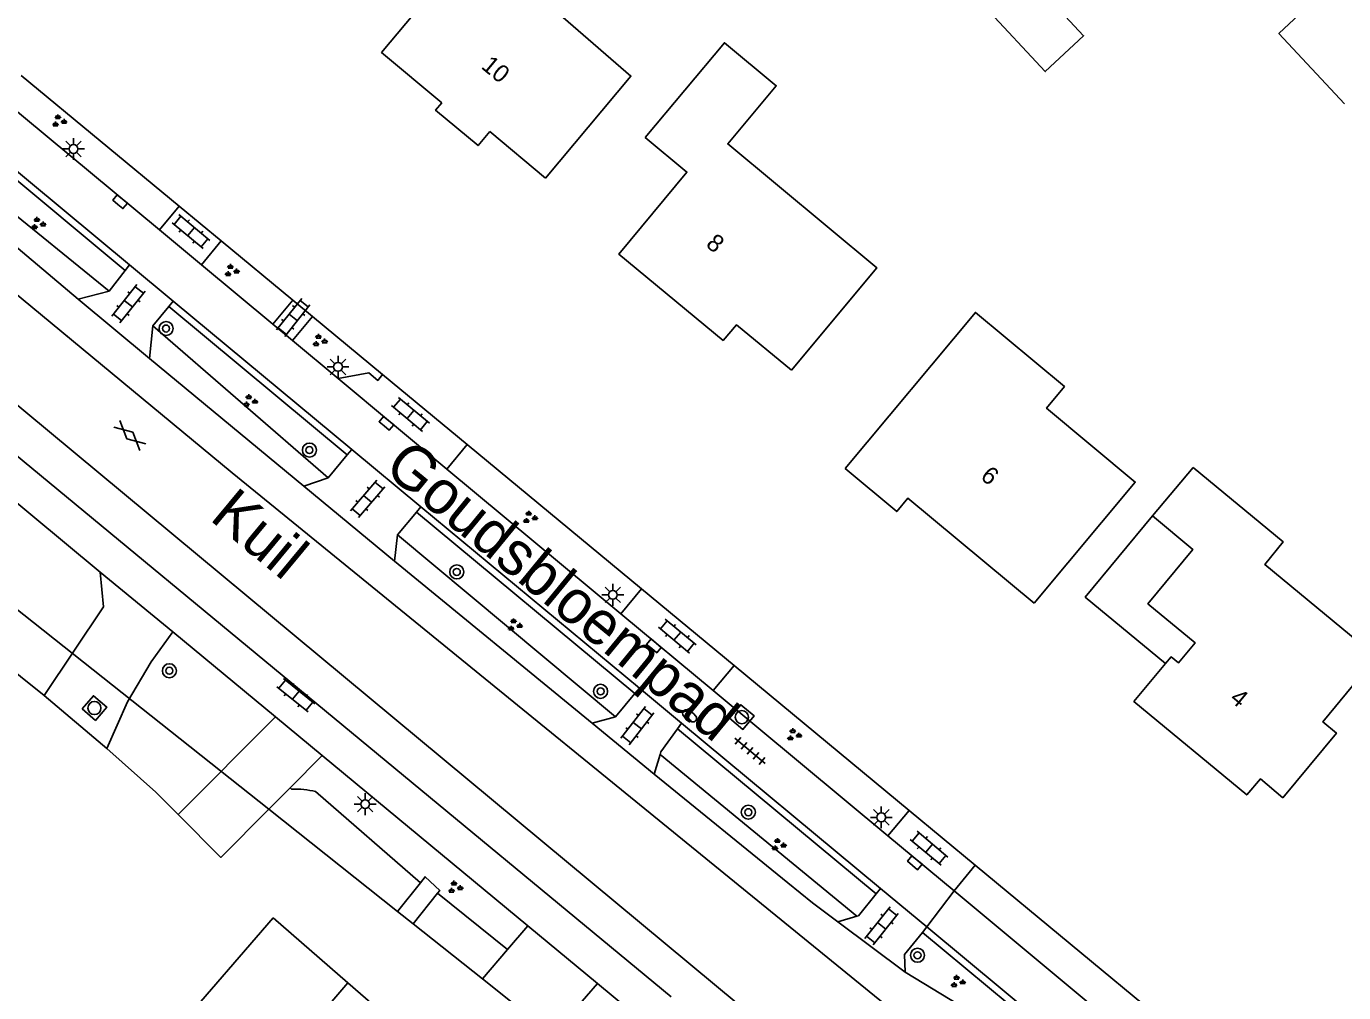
# Model space of a CAD drawing. Extents: x 136000 to 141000, y 400494 to 402006.
# Drawn here: x 137260.2 to 137335.3, y 401906.5 to 401961.6 of the extents above; entities that cross this region are included whole.
import ezdxf

# ---------------------------------------------------------------- set-up
doc = ezdxf.new("R2010")
doc.units = 0
for name, color, linetype in [('gg-afsc-erfafscheiding', 7, 'Continuous'), ('gg-anno-huisnummerreeks BGT', 7, 'Continuous'), ('gg-anno-openbare ruimte label', 7, 'Continuous'), ('gg-bbg-gedigitaliseerde bebouwing', 7, 'Continuous'), ('gg-bbg-gedigitaliseerde bijgebouw', 7, 'Continuous'), ('gg-bbg-hoofdgebouw', 7, 'Continuous'), ('gg-bbg-luifel en loopbrug', 7, 'Continuous'), ('gg-bbg-tussenscheiding', 7, 'Continuous'), ('gg-knt-verharding', 7, 'Continuous'), ('gg-knt-verharding nz', 7, 'Continuous'), ('gg-kwrk-duiker nz buis', 7, 'Continuous'), ('gt-grn-groengrens', 7, 'Continuous'), ('gt-grn-weggrens', 7, 'Continuous'), ('gt-symb-boom', 7, 'Continuous'), ('gt-symb-brandkraan', 7, 'Continuous'), ('gt-symb-gesloten verharding', 7, 'Continuous'), ('gt-symb-groenvak', 7, 'Continuous'), ('gt-symb-klinker verharding', 7, 'Continuous'), ('gt-symb-kolk', 7, 'Continuous'), ('gt-symb-lichtmast', 7, 'Continuous'), ('gt-symb-rioolschacht', 7, 'Continuous'), ('gt-symb-tegel verharding', 7, 'Continuous')]:
    doc.layers.add(name, color=color, linetype=linetype)

# ---------------------------------------------------------------- blocks, each defined once
blk = doc.blocks.new('gt0-BOOM')
at = {"layer": 'gt-symb-boom'}
for radius in [0.4, 0.2]:
    blk.add_circle((0, 0), radius, dxfattribs=at)
blk = doc.blocks.new('gt0-GRVAK')
at = {"layer": 'gt-symb-groenvak'}
for p, q in [((-0.11, 0.189), (-0.228, 0.24)), ((-0.182, 0.153), (0.088, 0.153)), ((-0.091, 0.211), (-0.156, 0.322)), ((-0.047, 0.214), (-0.047, 0.393)), ((-0.004, 0.211), (0.061, 0.322)), ((0.015, 0.189), (0.133, 0.24)), ((0.262, -0.052), (0.197, 0.059)), ((0.305, -0.049), (0.305, 0.13)), ((0.349, -0.052), (0.414, 0.059)), ((-0.245, -0.228), (-0.363, -0.177)), ((-0.318, -0.264), (-0.047, -0.264)), ((-0.226, -0.206), (-0.291, -0.095)), ((-0.183, -0.203), (-0.183, -0.024)), ((-0.139, -0.206), (-0.074, -0.095)), ((-0.12, -0.228), (-0.002, -0.177)), ((0.243, -0.074), (0.125, -0.023)), ((0.17, -0.11), (0.441, -0.11)), ((0.368, -0.074), (0.486, -0.023))]:
    blk.add_line(p, q, dxfattribs=at)
blk = doc.blocks.new('gt0-KOLK')
at = {"layer": 'gt-symb-kolk'}
blk.add_lwpolyline([(0, 0), (0.375, 0), (0.375, 0.4), (-0.375, 0.4), (-0.375, 0), (0, 0)], dxfattribs=at)
blk = doc.blocks.new('gt0-KL1')
at = {"layer": 'gt-symb-klinker verharding'}
for p, q in [((-1.15, 0.3), (1.15, 0.3)), ((-1, -0.3), (-1, 0.3)), ((-0.5, 0.3), (-0.5, 0.45)), ((0, -0.3), (0, 0.3)), ((0.5, 0.3), (0.5, 0.45)), ((1, -0.3), (1, 0.3)), ((-1.15, -0.3), (1.15, -0.3)), ((-0.5, -0.45), (-0.5, -0.3)), ((0.5, -0.45), (0.5, -0.3))]:
    blk.add_line(p, q, dxfattribs=at)
blk = doc.blocks.new('gt0-LMAST')
at = {"layer": 'gt-symb-lichtmast'}
for p, q in [((-0.182, 0.173), (-0.447, 0.438)), ((-0.005, 0.246), (-0.005, 0.621)), ((0.172, 0.173), (0.437, 0.438)), ((-0.255, -0.004), (-0.63, -0.004)), ((-0.182, -0.181), (-0.447, -0.446)), ((-0.005, -0.254), (-0.005, -0.629)), ((0.437, -0.446), (0.172, -0.181)), ((0.245, -0.004), (0.62, -0.004))]:
    blk.add_line(p, q, dxfattribs=at)
blk.add_circle((-0.005, -0.004), 0.25, dxfattribs=at)
blk = doc.blocks.new('gt0-TEG1')
at = {"layer": 'gt-symb-tegel verharding'}
for p, q in [((-1.125, 0), (1.125, 0)), ((-0.9, -0.25), (-0.9, 0.25)), ((-0.45, -0.25), (-0.45, 0.25)), ((0, -0.25), (0, 0.25)), ((0.45, -0.25), (0.45, 0.25)), ((0.9, -0.25), (0.9, 0.25))]:
    blk.add_line(p, q, dxfattribs=at)
blk = doc.blocks.new('gt0-RS')
at = {"layer": 'gt-symb-rioolschacht'}
blk.add_lwpolyline([(-0.5, -0.5), (0.5, -0.5), (0.5, 0.5), (-0.5, 0.5)], close=True, dxfattribs=at)
blk.add_circle((0, 0), 0.375, dxfattribs=at)
blk = doc.blocks.new('gt0-BR')
at = {"layer": 'gt-symb-brandkraan'}
for centre, radius, start, end in [((-0.244, 0), 0.206, 107.56694, 252.43307), ((0.599, -2.664), 3, 106.89205, 107.56694), ((0, -0.691), 0.938, 73.10799, 106.89205), ((-0.599, -2.664), 3, 72.43309, 73.10799), ((0.244, 0), 0.206, 287.56695, 72.43309), ((0.599, 2.664), 3, 252.43307, 253.10797), ((0, 0.691), 0.938, 253.10797, 286.89206), ((-0.599, 2.664), 3, 286.89206, 287.56695)]:
    blk.add_arc(centre, radius, start, end, dxfattribs=at)
blk = doc.blocks.new('gt0-GESVH1')
at = {"layer": 'gt-symb-gesloten verharding'}
for p, q in [((-0.992, -0.261), (0.008, 0.239)), ((0.008, -0.261), (-0.992, 0.239)), ((0.008, 0.239), (1.008, -0.261)), ((1.008, 0.239), (0.008, -0.261))]:
    blk.add_line(p, q, dxfattribs=at)

msp = doc.modelspace()

# ---------------------------------------------------------------- linework, layer by layer
at = {"layer": 'gg-afsc-erfafscheiding'}
for p, q in [((137268.896, 401951.351), (137259.883, 401958.812)), ((137271.283, 401949.375), (137268.896, 401951.351)), ((137275.367, 401945.995), (137271.283, 401949.375)), ((137276.483, 401945.07), (137275.367, 401945.995)), ((137280.486, 401941.757), (137276.483, 401945.07)), ((137285.319, 401937.757), (137280.486, 401941.757)), ((137295.256, 401929.531), (137285.319, 401937.757)), ((137300.533, 401925.163), (137295.256, 401929.531)), ((137310.518, 401916.898), (137300.533, 401925.163)), ((137314.289, 401913.777), (137310.518, 401916.898)), ((137334.097, 401897.38), (137314.289, 401913.777))]:
    msp.add_line(p, q, dxfattribs=at)
at = {"layer": 'gg-bbg-gedigitaliseerde bebouwing'}
for points in [[(137289.79, 401952.96), (137294.653, 401958.782), (137287.793, 401964.746), (137291.548, 401969.251), (137289.694, 401970.796)], [(137331.85, 401966.23), (137334.24, 401963.67), (137331.61, 401961.21), (137335.358, 401957.198)], [(137295.46, 401955.27), (137299.99, 401960.68), (137302.94, 401958.23), (137300.18, 401954.91), (137308.67, 401947.85), (137303.82, 401942.01)], [(137317.658, 401928.708), (137323.416, 401935.62), (137318.356, 401939.837), (137319.38, 401941.065), (137314.297, 401945.302), (137306.868, 401936.388)], [(137331.835, 401917.611), (137334.892, 401921.305), (137334.118, 401921.945), (137337.18, 401925.651), (137330.802, 401930.927), (137331.861, 401932.209), (137326.714, 401936.459)], [(137274.24, 401910.76), (137268.801, 401904.457), (137270.471, 401903.016), (137262.835, 401894.166), (137265.47, 401891.892), (137267.243, 401893.85)]]:
    msp.add_lwpolyline(points, dxfattribs=at)
at = {"layer": 'gg-bbg-gedigitaliseerde bijgebouw'}
msp.add_lwpolyline([(137317.064, 401964.737), (137320.474, 401961.081), (137318.281, 401959.034), (137314.87, 401962.69)], dxfattribs=at)
at = {"layer": 'gg-bbg-hoofdgebouw'}
for p, q in [((137286.609, 401955.618), (137289.79, 401952.96)), ((137326.714, 401936.459), (137324.403, 401933.698)), ((137278.502, 401907.07), (137274.24, 401910.76)), ((137282.82, 401903.33), (137278.502, 401907.07))]:
    msp.add_line(p, q, dxfattribs=at)
for points in [[(137282.04, 401967.22), (137284.59, 401965.1), (137280.43, 401960.13), (137283.87, 401957.255)], [(137286.609, 401955.618), (137285.936, 401954.815), (137283.514, 401956.829), (137283.87, 401957.255)], [(137303.82, 401942.01), (137300.68, 401944.6), (137299.91, 401943.7), (137293.97, 401948.62), (137297.85, 401953.3), (137295.46, 401955.27)], [(137306.868, 401936.388), (137309.811, 401933.943), (137310.442, 401934.701), (137317.658, 401928.708)], [(137324.403, 401933.698), (137326.695, 401931.78), (137324.139, 401928.681), (137326.838, 401926.453), (137325.883, 401925.307), (137325.463, 401925.655), (137325.143, 401925.271)], [(137325.143, 401925.271), (137323.342, 401923.109), (137329.781, 401917.778), (137330.556, 401918.69), (137331.835, 401917.611)]]:
    msp.add_lwpolyline(points, dxfattribs=at)
at = {"layer": 'gg-bbg-luifel en loopbrug'}
msp.add_lwpolyline([(137325.143, 401925.271), (137320.564, 401929.062), (137324.403, 401933.698)], dxfattribs=at)
at = {"layer": 'gg-bbg-tussenscheiding'}
msp.add_line((137267.243, 401893.85), (137278.502, 401907.07), dxfattribs=at)
at = {"layer": 'gg-knt-verharding'}
for p, q in [((137267.77, 401950), (137258.775, 401957.483)), ((137256.487, 401955.956), (137266.056, 401948.01)), ((137296.95, 401906.271), (137238.147, 401954.853)), ((137255.097, 401952.813), (137263.125, 401946.052)), ((137268.896, 401951.351), (137267.77, 401950)), ((137270.153, 401948.018), (137267.77, 401950)), ((137271.283, 401949.375), (137270.153, 401948.018)), ((137265.81, 401947.694), (137266.056, 401948.01)), ((137266.056, 401948.01), (137268.553, 401945.936)), ((137274.228, 401944.628), (137270.153, 401948.018)), ((137264.888, 401946.511), (137265.81, 401947.694)), ((137263.125, 401946.052), (137264.888, 401946.511)), ((137263.125, 401946.052), (137267.2, 401942.677)), ((137268.298, 401945.628), (137267.39, 401944.534)), ((137268.553, 401945.936), (137268.298, 401945.628)), ((137268.553, 401945.936), (137278.73, 401937.486)), ((137275.367, 401945.995), (137274.228, 401944.628)), ((137276.483, 401945.07), (137275.342, 401943.701)), ((137267.39, 401944.534), (137267.2, 401942.677)), ((137275.342, 401943.701), (137274.228, 401944.628)), ((137277.948, 401941.534), (137275.342, 401943.701)), ((137267.2, 401942.677), (137275.993, 401935.393)), ((137284.162, 401936.364), (137277.948, 401941.534)), ((137277.388, 401935.865), (137278.475, 401937.178)), ((137278.475, 401937.178), (137278.73, 401937.486)), ((137278.73, 401937.486), (137282.679, 401934.207)), ((137285.319, 401937.757), (137284.162, 401936.364)), ((137256.482, 401937.027), (137264.381, 401930.492)), ((137275.993, 401935.393), (137277.388, 401935.865)), ((137294.079, 401928.114), (137284.162, 401936.364)), ((137275.993, 401935.393), (137281.163, 401931.112)), ((137282.679, 401934.207), (137282.423, 401933.9)), ((137282.679, 401934.207), (137295.134, 401923.865)), ((137282.423, 401933.9), (137281.346, 401932.607)), ((137281.346, 401932.607), (137281.163, 401931.112)), ((137268.516, 401927.072), (137264.381, 401930.492)), ((137281.163, 401931.112), (137292.449, 401921.867)), ((137295.256, 401929.531), (137294.079, 401928.114)), ((137299.345, 401923.733), (137294.079, 401928.114)), ((137268.516, 401927.072), (137274.375, 401922.226)), ((137300.533, 401925.163), (137299.345, 401923.733)), ((137294.878, 401923.557), (137295.134, 401923.865)), ((137295.134, 401923.865), (137297.541, 401921.866)), ((137309.308, 401915.445), (137299.345, 401923.733)), ((137261.195, 401923.446), (137264.769, 401920.432)), ((137293.778, 401922.234), (137294.878, 401923.557)), ((137268.83, 401916.669), (137274.375, 401922.226)), ((137292.449, 401921.867), (137293.778, 401922.234)), ((137295.975, 401918.967), (137292.449, 401921.867)), ((137297.306, 401921.541), (137296.367, 401920.246)), ((137297.541, 401921.866), (137297.306, 401921.541)), ((137297.541, 401921.866), (137308.891, 401912.442)), ((137277.035, 401920.025), (137275.217, 401918.193)), ((137277.035, 401920.025), (137288.781, 401910.309)), ((137295.975, 401918.967), (137296.32, 401920.091)), ((137296.32, 401920.091), (137296.367, 401920.246)), ((137273.993, 401916.959), (137275.217, 401918.193)), ((137273.993, 401916.959), (137281.347, 401911.127)), ((137310.518, 401916.898), (137309.308, 401915.445)), ((137313.08, 401912.308), (137309.308, 401915.445)), ((137313.08, 401912.308), (137314.289, 401913.777)), ((137282.648, 401912.768), (137281.347, 401911.127)), ((137308.64, 401912.131), (137308.891, 401912.442)), ((137308.891, 401912.442), (137311.534, 401910.247)), ((137283.622, 401912.177), (137282.232, 401910.425)), ((137307.63, 401910.88), (137308.64, 401912.131)), ((137332.819, 401895.887), (137313.08, 401912.308)), ((137281.347, 401911.127), (137282.232, 401910.425)), ((137282.232, 401910.425), (137286.185, 401907.29)), ((137288.781, 401910.309), (137287.622, 401908.961)), ((137292.741, 401907.033), (137288.781, 401910.309)), ((137306.449, 401910.549), (137307.541, 401910.855)), ((137310.291, 401907.668), (137306.449, 401910.549)), ((137307.541, 401910.855), (137307.63, 401910.88)), ((137311.534, 401910.247), (137311.281, 401909.937)), ((137330.162, 401894.779), (137311.534, 401910.247)), ((137311.281, 401909.937), (137310.264, 401908.687)), ((137287.622, 401908.961), (137286.185, 401907.29)), ((137310.291, 401907.668), (137310.264, 401908.687)), ((137286.185, 401907.29), (137290.204, 401904.103)), ((137292.741, 401907.033), (137291.488, 401905.586)), ((137292.741, 401907.033), (137298.142, 401902.565))]:
    msp.add_line(p, q, dxfattribs=at)
for points in [[(137277.948, 401941.534), (137279.705, 401941.844), (137280.21, 401941.425), (137280.486, 401941.757)], [(137264.381, 401930.492), (137264.574, 401928.506), (137261.195, 401923.446)], [(137264.769, 401920.432), (137265.933, 401923.086), (137267.298, 401925.366), (137268.516, 401927.072)], [(137295.975, 401918.967), (137303.599, 401912.757), (137305.008, 401911.631), (137306.449, 401910.549)], [(137268.83, 401916.669), (137271.271, 401914.217), (137273.993, 401916.959)], [(137283.622, 401912.177), (137283.75, 401912.333), (137282.915, 401913.112), (137282.648, 401912.768)], [(137314.453, 401905.207), (137313.394, 401905.792), (137310.291, 401907.668)]]:
    msp.add_lwpolyline(points, dxfattribs=at)
at = {"layer": 'gg-knt-verharding nz'}
msp.add_line((137274.375, 401922.226), (137277.035, 401920.025), dxfattribs=at)
for points in [[(137315.175, 401901.903), (137309.877, 401905.229), (137271.918, 401936.157), (137253.021, 401951.781), (137242.544, 401960.483), (137234.344, 401967.861), (137229.126, 401973.044)], [(137311.18, 401895.483), (137303.973, 401902.969), (137302.227, 401904.634), (137241.774, 401954.861), (137230.5, 401963.728), (137224.448, 401967.219)]]:
    msp.add_lwpolyline(points, dxfattribs=at)
at = {"layer": 'gg-kwrk-duiker nz buis'}
for p, q in [((137273.993, 401916.959), (137281.347, 401911.127)), ((137281.347, 401911.127), (137282.232, 401910.425)), ((137282.232, 401910.425), (137286.185, 401907.29)), ((137286.185, 401907.29), (137290.204, 401904.103))]:
    msp.add_line(p, q, dxfattribs=at)
msp.add_lwpolyline([(137208.432, 402000), (137246.668, 401966.714), (137232.152, 401950.142), (137273.993, 401916.959)], dxfattribs=at)
at = {"layer": 'gt-grn-groengrens'}
for p, q in [((137256.241, 401955.641), (137265.81, 401947.694)), ((137255.233, 401954.351), (137264.888, 401946.511)), ((137268.298, 401945.628), (137278.475, 401937.178)), ((137267.39, 401944.534), (137277.388, 401935.865)), ((137282.423, 401933.9), (137294.878, 401923.557)), ((137250.326, 401932.127), (137261.195, 401923.446)), ((137293.778, 401922.234), (137281.346, 401932.607)), ((137297.306, 401921.541), (137308.64, 401912.131)), ((137307.541, 401910.855), (137296.32, 401920.091)), ((137275.217, 401918.193), (137275.299, 401918.112)), ((137282.648, 401912.768), (137276.671, 401917.967)), ((137287.622, 401908.961), (137283.622, 401912.177)), ((137329.906, 401894.472), (137311.281, 401909.937))]:
    msp.add_line(p, q, dxfattribs=at)
msp.add_lwpolyline([(137264.769, 401920.432), (137267.564, 401917.942), (137268.83, 401916.669)], dxfattribs=at)
msp.add_arc((137275.441, 401912.893), 5.221, 76.37441, 91.55975, dxfattribs=at)
at = {"layer": 'gt-grn-weggrens'}
msp.add_line((137313.08, 401912.308), (137311.534, 401910.247), dxfattribs=at)

# ---------------------------------------------------------------- block references
at = {"layer": 'gt-symb-boom'}
for p in [(137268.141, 401944.381), (137276.316, 401937.449), (137284.721, 401930.496), (137268.327, 401924.861), (137292.922, 401923.687), (137301.349, 401916.794), (137310.998, 401908.633)]:
    msp.add_blockref('gt0-BOOM', p, dxfattribs=at)
at = {"layer": 'gt-symb-brandkraan', "rotation": -36.41957245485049}
msp.add_blockref('gt0-BR', (137297.999, 401922.29), dxfattribs=at)
at = {"layer": 'gt-symb-gesloten verharding', "rotation": -41.99999127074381}
msp.add_blockref('gt0-GESVH1', (137266.073, 401938.291), dxfattribs=at)
at = {"layer": 'gt-symb-groenvak'}
for p in [(137262.016, 401956.203), (137260.821, 401950.353), (137271.858, 401947.67), (137276.878, 401943.683), (137272.905, 401940.243), (137288.872, 401933.596), (137288.004, 401927.455), (137303.934, 401921.196), (137303.055, 401914.928), (137284.609, 401912.503), (137313.271, 401907.126)]:
    msp.add_blockref('gt0-GRVAK', p, dxfattribs=at)
at = {"layer": 'gt-symb-klinker verharding'}
for p, rotation in [((137269.564, 401949.911), 140.27513746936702), ((137265.992, 401945.797), -128.66875373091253), ((137275.394, 401945.014), -128.62400399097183), ((137282.08, 401939.48), 140.27513746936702), ((137279.637, 401934.665), -130.33396601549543), ((137297.299, 401926.837), 140.27513746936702), ((137275.543, 401923.466), 141.1701750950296), ((137295.02, 401921.731), -127.93526324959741), ((137311.66, 401914.736), 139.98904228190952), ((137308.952, 401910.309), -128.58825564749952)]:
    msp.add_blockref('gt0-KL1', p, dxfattribs=dict(at, rotation=rotation))
at = {"layer": 'gt-symb-kolk'}
for p, rotation in [((137265.392, 401951.458), -39.72486253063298), ((137280.58, 401938.823), -39.72486253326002), ((137295.838, 401926.127), -39.72486253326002), ((137310.717, 401913.754), -39.72486253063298)]:
    msp.add_blockref('gt0-KOLK', p, dxfattribs=dict(at, rotation=rotation))
at = {"layer": 'gt-symb-lichtmast'}
for p in [(137262.862, 401954.624), (137277.952, 401942.193), (137293.628, 401929.191), (137279.503, 401917.253), (137308.938, 401916.505)]:
    msp.add_blockref('gt0-LMAST', p, dxfattribs=at)
at = {"layer": 'gt-symb-rioolschacht'}
for p, rotation in [((137264.053, 401922.735), -40.74416110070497), ((137300.979, 401922.218), -39.72486253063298)]:
    msp.add_blockref('gt0-RS', p, dxfattribs=dict(at, rotation=rotation))
at = {"layer": 'gt-symb-tegel verharding', "rotation": -39.9302544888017}
msp.add_blockref('gt0-TEG1', (137301.443, 401920.291), dxfattribs=at)

# ---------------------------------------------------------------- texts
at = {"layer": 'gg-anno-huisnummerreeks BGT'}
for s, rotation, p in [('10', 320.3, (137286.061, 401959.261)), ('8', 320.4, (137298.872, 401949.105)), ('6', 320.3, (137314.533, 401935.852)), ('4', 320.4, (137328.75, 401923.176))]:
    msp.add_text(s, height=1, rotation=rotation, dxfattribs=at).set_placement(p)
at = {"layer": 'gg-anno-openbare ruimte label'}
for s, rotation, p in [('Goudsbloempad', 320.6, (137280.475, 401936.276)), ('Kuil', 320.3, (137270.561, 401933.507))]:
    msp.add_text(s, height=2.5, rotation=rotation, dxfattribs=at).set_placement(p)

doc.saveas('drawing.dxf')
